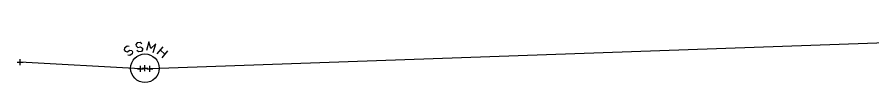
# Model space of a CAD drawing. Extents: x -1 to 1157254, y -1 to 2021979.
# Drawn here: x 1145714 to 1145896.5, y 2016423.5 to 2016435 of the extents above; entities that cross this region are included whole.
import ezdxf

# ---------------------------------------------------------------- set-up
doc = ezdxf.new("R2010")
doc.units = 0
doc.layers.add('S_BUILDING_ANNOT', color=7, linetype='Continuous')
doc.layers.add('S_CONTOUR_MINOR', color=7, linetype='Continuous')

msp = doc.modelspace()

# ---------------------------------------------------------------- linework, layer by layer
at = {"layer": 'S_BUILDING_ANNOT'}
for p, q in [((1145713.96, 2016427.82), (1145715.23, 2016427.82)), ((1145714.59, 2016427.18), (1145714.59, 2016428.46)), ((1145714.59, 2016427.82), (1145714.59, 2016427.82)), ((1145740.32, 2016425.74), (1145740.32, 2016427.01)), ((1145740.32, 2016425.74), (1145740.32, 2016427.01)), ((1145741.25, 2016425.88), (1145741.25, 2016427.15)), ((1145742.29, 2016425.75), (1145742.29, 2016427.03)), ((1145742.29, 2016425.75), (1145742.29, 2016427.03)), ((1145739.69, 2016426.37), (1145740.96, 2016426.38)), ((1145739.69, 2016426.37), (1145740.96, 2016426.38)), ((1145740.32, 2016426.37), (1145740.32, 2016426.37)), ((1145740.32, 2016426.37), (1145740.32, 2016426.37)), ((1145740.61, 2016426.51), (1145741.88, 2016426.52)), ((1145741.25, 2016426.51), (1145741.25, 2016426.51)), ((1145741.65, 2016426.39), (1145742.93, 2016426.39)), ((1145741.65, 2016426.39), (1145742.93, 2016426.39)), ((1145742.29, 2016426.39), (1145742.29, 2016426.39)), ((1145742.29, 2016426.39), (1145742.29, 2016426.39))]:
    msp.add_line(p, q, dxfattribs=at)
at = {"layer": 'S_CONTOUR_MINOR'}
for p, q in [((1145736.92, 2016430.82), (1145736.84, 2016430.43)), ((1145736.84, 2016430.43), (1145737.04, 2016430.16)), ((1145737.46, 2016431.2), (1145736.92, 2016430.82)), ((1145737.89, 2016431.13), (1145737.46, 2016431.2)), ((1145737.46, 2016430.04), (1145738.01, 2016430.39)), ((1145738.01, 2016430.39), (1145738.47, 2016430.31)), ((1145743.89, 2016429.58), (1145745.13, 2016431.05)), ((1145744.55, 2016430.35), (1145745.52, 2016429.54)), ((1145737.04, 2016430.16), (1145737.46, 2016430.04)), ((1145738.01, 2016429.23), (1145737.62, 2016429.31)), ((1145738.55, 2016429.62), (1145738.01, 2016429.23)), ((1145738.47, 2016430.31), (1145738.63, 2016430.04)), ((1145738.63, 2016430.04), (1145738.55, 2016429.62)), ((1145746.1, 2016430.24), (1145744.86, 2016428.76))]:
    msp.add_line(p, q, dxfattribs=at)
for points in [[(1145986.31, 2016434.99), (1145742.29, 2016426.39)], [(1145743, 2016429.89), (1145743.55, 2016431.75), (1145742.5, 2016430.74), (1145742.11, 2016432.17), (1145741.57, 2016430.31)], [(1145740.56, 2016431.75), (1145740.21, 2016432.02), (1145739.56, 2016431.94), (1145739.32, 2016431.59), (1145739.36, 2016431.28), (1145739.71, 2016430.97), (1145740.33, 2016431.09), (1145740.72, 2016430.78), (1145740.76, 2016430.47), (1145740.49, 2016430.08), (1145739.87, 2016430), (1145739.52, 2016430.27)], [(1145740.32, 2016426.37), (1145714.59, 2016427.82)]]:
    msp.add_lwpolyline(points, dxfattribs=at)
msp.add_circle((1145741.25, 2016426.51), 3.05, dxfattribs=at)

doc.saveas('drawing.dxf')
